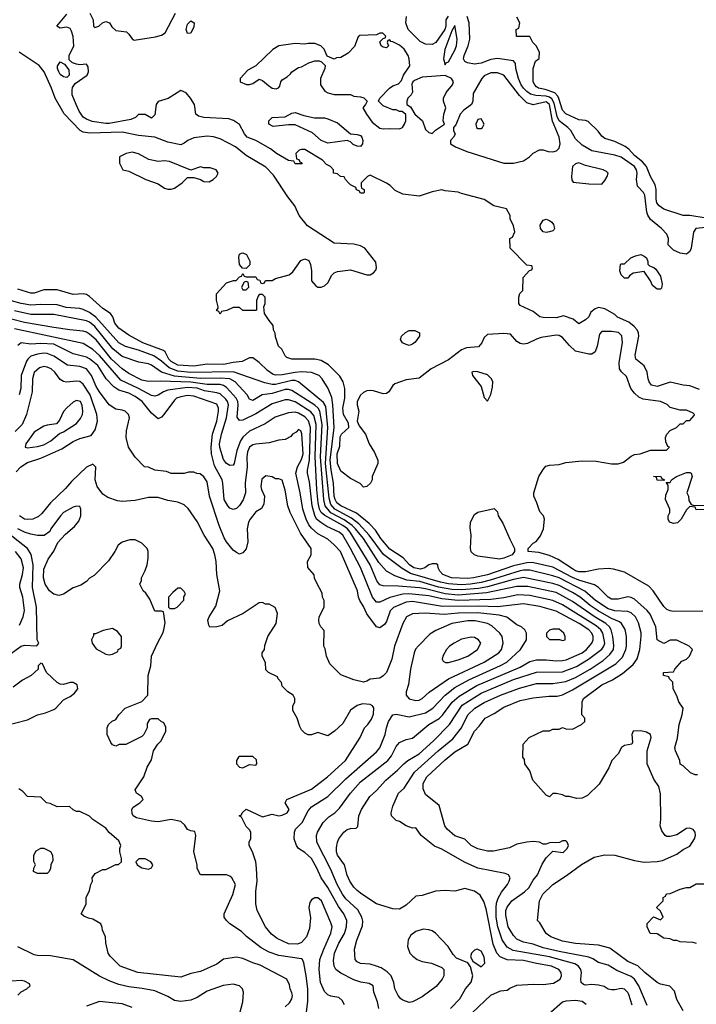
# Model space of a CAD drawing. Header units: inches. Extents: x 1793389 to 1900389, y 320802 to 470796.
# Tile 749 of 752: x 1871921 to 1876070, y 450656 to 456690. Entities that reach past the tile are written whole.
import ezdxf

# ---------------------------------------------------------------- set-up
doc = ezdxf.new("R2010")
doc.units = ezdxf.units.IN
doc.header["$MEASUREMENT"] = 0
doc.layers.add('B8475', color=7, linetype='Continuous')

msp = doc.modelspace()

# ---------------------------------------------------------------- linework, layer by layer
at = {"layer": 'B8475', "color": 2}
for points, elevation in [([(1872352, 456730), (1872372, 456690), (1872374, 456650), (1872382, 456642), (1872406, 456650), (1872428.4, 456671.6), (1872450, 456678), (1872472, 456670), (1872486, 456646), (1872510, 456624.7), (1872575.3, 456615.3), (1872590, 456602), (1872610, 456572), (1872624, 456564), (1872754.2, 456585.8), (1872790, 456594.8), (1872812.7, 456610), (1872876, 456730)], 254), ([(1876090, 454423.7), (1876030, 454446), (1875990, 454449.4), (1875910, 454469.2), (1875830, 454441.2), (1875795.3, 454450), (1875781.2, 454470), (1875774, 454490), (1875769.3, 454530), (1875750, 454568.7), (1875699, 454610), (1875694.6, 454634.6), (1875718, 454750), (1875716, 454770), (1875706.6, 454790), (1875689.3, 454810), (1875655.8, 454835.8), (1875587.7, 454867.7), (1875570, 454884), (1875510, 454917.2), (1875470, 454925.2), (1875450, 454919), (1875423, 454897), (1875410, 454869), (1875391, 454850), (1875350, 454826), (1875314, 454854), (1875254.6, 454874.6), (1875210, 454862), (1875130, 454864), (1875110, 454868.7), (1875070, 454902), (1874990, 454938), (1874982, 454950), (1874982, 454990), (1874988.4, 455011.6), (1875006, 455030), (1875008, 455110), (1875047.3, 455152.7), (1875062, 455158), (1875066, 455170), (1875062, 455182), (1875030, 455186), (1874928, 455290), (1874926, 455350), (1874942, 455358), (1874958, 455390), (1874950, 455426), (1874928.9, 455468.9), (1874928, 455490), (1874906, 455530), (1874829.3, 455549.3), (1874770, 455589), (1874630, 455624), (1874610, 455634), (1874530, 455642), (1874510, 455648), (1874450, 455635.3), (1874370, 455608.7), (1874270, 455621.2), (1874223.2, 455643.2), (1874192.9, 455672.9), (1874170, 455688), (1874070, 455738), (1874054, 455730), (1874014, 455690), (1874014, 455670), (1874018, 455658), (1874034, 455650), (1874034, 455630), (1874030, 455626), (1874010, 455626), (1874002, 455642), (1873987.3, 455647.3), (1873982, 455662), (1873950, 455678), (1873938, 455690), (1873918, 455710), (1873910, 455726), (1873888.4, 455728.4), (1873870, 455746), (1873846, 455750), (1873846, 455770), (1873826, 455790), (1873803.1, 455803.1), (1873778, 455830), (1873670, 455894), (1873650, 455895.3), (1873634, 455890), (1873614, 455870), (1873618, 455838), (1873632.7, 455832.7), (1873638, 455818), (1873650, 455814), (1873652.7, 455807.3), (1873610, 455806), (1873602, 455822), (1873570, 455828), (1873495.3, 455870), (1873459.3, 455899.3), (1873370, 455949.3), (1873315.3, 455970), (1873299, 455990), (1873270, 456048), (1873232.9, 456072.9), (1873203.1, 456083.1), (1873049.6, 456089.6), (1873018.6, 456098.6), (1873002, 456110), (1872994, 456170), (1872969.3, 456209.3), (1872942, 456242), (1872910, 456255.3), (1872832.1, 456207.9), (1872770.6, 456189.4), (1872758.8, 456170), (1872750, 456106), (1872730, 456086), (1872690, 456108), (1872650, 456108), (1872632, 456090), (1872602, 456078), (1872470, 456053), (1872450, 456052.8), (1872366, 456066), (1872330, 456079.5), (1872310, 456093.2), (1872285.6, 456130), (1872267.3, 456170), (1872243.7, 456230), (1872242, 456258), (1872245.2, 456274.8), (1872260.9, 456299.1), (1872335.3, 456350), (1872344, 456370), (1872342, 456402), (1872330, 456418), (1872290, 456414), (1872270, 456417.2), (1872245.2, 456425.2), (1872224, 456444), (1872224, 456470), (1872252.3, 456530), (1872250, 456586), (1872239.5, 456619.5), (1872230, 456635.3), (1872210, 456644), (1872170, 456638), (1872149, 456650), (1872210, 456724.7)], 254), ([(1874547.7, 456712.3), (1874534.9, 456690), (1874534.5, 456650), (1874529, 456630), (1874473, 456550), (1874450, 456538), (1874410, 456539.3), (1874375.9, 456555.9), (1874302.7, 456630), (1874289.4, 456670), (1874293.2, 456710)], 250), ([(1876190, 455423.1), (1876067.3, 455410), (1876052.4, 455387.6), (1876038, 455290), (1876030, 455269.2), (1876010, 455254), (1875970, 455259), (1875930, 455278), (1875898, 455310), (1875899, 455350), (1875890, 455375.3), (1875857.2, 455410), (1875790, 455466), (1875772.7, 455492.7), (1875766.6, 455510), (1875753.9, 455613.9), (1875747, 455630), (1875709.5, 455670), (1875703.6, 455710), (1875706.3, 455750), (1875703, 455770), (1875690.7, 455790.7), (1875610, 455847.8), (1875570, 455860.5), (1875430, 455886.6), (1875370, 455922), (1875330, 455959), (1875300.7, 456010), (1875282.9, 456030), (1875229.8, 456070), (1875217.1, 456097.1), (1875199.2, 456179.2), (1875184.2, 456204.2), (1875170, 456215), (1875150, 456221.3), (1875085.2, 456225.2), (1875053.4, 456233.4), (1875029.8, 456249.8), (1875011.2, 456270), (1874995.8, 456290), (1874978.7, 456330), (1874962.9, 456390), (1874960.9, 456420.9), (1874950, 456437.2), (1874850, 456451.3), (1874810, 456446), (1874750, 456424.2), (1874710, 456418.4), (1874666, 456426), (1874650, 456434), (1874642, 456450), (1874645.6, 456470), (1874671.3, 456530), (1874680.5, 456570), (1874677.6, 456670), (1874665.1, 456710)], 250), ([(1876130, 455472.7), (1876030, 455489.3), (1875990, 455489.2), (1875870, 455529.3), (1875841.2, 455550), (1875828.1, 455568.1), (1875823.6, 455590), (1875823.6, 455650), (1875818, 455678), (1875790, 455728.7), (1875763.6, 455790), (1875739.5, 455819.5), (1875690, 455857), (1875656.1, 455896.1), (1875633.3, 455913.3), (1875570, 455942.7), (1875510, 455962), (1875490, 455975.3), (1875467.2, 456007.2), (1875406.6, 456066.6), (1875390, 456073.2), (1875350, 456076), (1875270, 456114), (1875250, 456135.3), (1875227.6, 456207.6), (1875221.3, 456221.3), (1875202, 456242), (1875143, 456263), (1875102, 456270), (1875090, 456279), (1875079, 456290), (1875069.3, 456310), (1875069.3, 456390), (1875084.7, 456435.3), (1875107.3, 456452.7), (1875108, 456490), (1875088, 456530), (1875068, 456550), (1875050, 456586), (1874967.3, 456587.3), (1874966, 456630), (1874982, 456638), (1874988, 456670), (1874970, 456706)], 246), ([(1876110, 453065.2), (1875930, 453063.7), (1875910, 453066.6), (1875890, 453076), (1875870, 453094), (1875805.2, 453190), (1875778.4, 453218.4), (1875630, 453305.2), (1875563.2, 453323.2), (1875530, 453326.6), (1875470, 453322), (1875390, 453306), (1875350, 453306.6), (1875330, 453311.8), (1875310, 453323.6), (1875222.8, 453382.8), (1875170, 453406), (1875104.1, 453424.1), (1875038, 453430), (1875038, 453450), (1875070, 453482), (1875088.4, 453491.6), (1875113.6, 453526.4), (1875133.2, 453570), (1875139, 453630), (1875133.2, 453650), (1875112.3, 453672.3), (1875106.3, 453686.3), (1875092.7, 453730), (1875073.2, 453770), (1875072.7, 453790), (1875104.5, 453890), (1875130, 453934), (1875147.1, 453952.9), (1875170, 453960.4), (1875230, 453964.9), (1875270, 453976.4), (1875370, 453986.4), (1875456.5, 453983.5), (1875550, 453967.7), (1875590, 453967.7), (1875622.5, 453977.5), (1875670, 454016), (1875690, 454026), (1875726, 454030), (1875789.1, 454050.9), (1875887.3, 454052.7), (1875906, 454070), (1875895.3, 454075.3), (1875883.1, 454103.1), (1875882, 454130), (1875889.4, 454150.6), (1875910, 454172), (1875948.4, 454191.6), (1875970, 454214), (1875990, 454214), (1876010, 454234), (1876030, 454234), (1876056.4, 454263.6), (1876058, 454270), (1876050, 454278), (1876010, 454298), (1875970, 454298), (1875910, 454314), (1875891.7, 454331.7), (1875850, 454349.5), (1875743.9, 454363.9), (1875717.2, 454377.2), (1875690, 454401.2), (1875669.3, 454430), (1875642.5, 454502.5), (1875611.2, 454531.2), (1875599.6, 454550), (1875596.9, 454590), (1875618.4, 454710), (1875613.3, 454753.3), (1875593.6, 454773.6), (1875550, 454779.5), (1875490, 454779), (1875477.3, 454762.7), (1875462, 454690), (1875450, 454655.3), (1875430, 454641.2), (1875410, 454639.3), (1875330, 454659.5), (1875292.9, 454692.9), (1875250, 454742.7), (1875230, 454754.5), (1875210, 454756.2), (1875118.5, 454741.5), (1875090, 454732.7), (1875034.2, 454705.8), (1875010, 454700.7), (1874990, 454705.6), (1874970, 454718.4), (1874930, 454762.7), (1874890, 454766.6), (1874790, 454761.2), (1874770, 454742), (1874754.8, 454710), (1874734, 454686), (1874660.9, 454679.1), (1874630, 454667), (1874550, 454604.5), (1874444.7, 454550), (1874370, 454494), (1874290, 454482), (1874222, 454458), (1874210, 454448), (1874184.7, 454410), (1874170, 454399), (1874150, 454397.2), (1874090, 454416), (1874070, 454417.2), (1874050, 454416), (1874030, 454405.2), (1874010.5, 454389.5), (1873990.8, 454350), (1873990.8, 454330), (1874001, 454290), (1873991.3, 454230), (1874002, 454202), (1874041, 454150), (1874064.7, 454090), (1874097.3, 454037.3), (1874118, 453990), (1874118, 453970), (1874082, 453890), (1874082, 453870), (1874072, 453850), (1874050, 453828.7), (1874030, 453826), (1874008.4, 453848.4), (1873950, 453879), (1873890, 453924), (1873869.8, 453969.8), (1873867.1, 454030), (1873884.4, 454075.6), (1873886.6, 454133.4), (1873895.1, 454150), (1873939, 454190), (1873936.5, 454216.5), (1873906, 454270), (1873902.7, 454310), (1873915.3, 454370), (1873914, 454430), (1873905.2, 454470), (1873884.5, 454504.5), (1873815.6, 454575.6), (1873770, 454601.2), (1873730, 454609.2), (1873589.3, 454609.3), (1873560.2, 454620.2), (1873548, 454630), (1873528, 454670), (1873508.7, 454690), (1873490, 454746), (1873488.7, 454768.7), (1873478, 454790), (1873476.4, 454816.4), (1873450, 454846), (1873422, 454890), (1873418, 454930), (1873426, 454950), (1873426, 454990), (1873410, 455006), (1873390, 455006), (1873383.6, 454996.4), (1873374, 454970), (1873374, 454910), (1873370, 454908), (1873290, 454908), (1873270, 454926), (1873230, 454926), (1873191.6, 454908.4), (1873158, 454902), (1873150, 454886), (1873142, 454902), (1873128.4, 454908.4), (1873138, 454922), (1873138, 454930), (1873128.4, 454971.6), (1873128, 455010), (1873190, 455078), (1873232, 455092), (1873248, 455092), (1873270, 455114), (1873282, 455118), (1873290, 455134), (1873298, 455118), (1873310, 455114), (1873370, 455114), (1873378, 455098), (1873392.7, 455092.7), (1873398, 455078), (1873410, 455074), (1873422, 455078), (1873428, 455092), (1873470, 455092), (1873490, 455104.7), (1873572.7, 455127.3), (1873595.1, 455144.9), (1873645.6, 455214.4), (1873670, 455224.7), (1873694.4, 455214.4), (1873704.7, 455190), (1873711, 455150), (1873711, 455090), (1873738, 455058), (1873750, 455051), (1873770, 455051), (1873790, 455058), (1873810, 455078), (1873836, 455124), (1873850, 455138), (1873870, 455146.8), (1873950, 455157.3), (1874050, 455126.8), (1874070, 455126), (1874090, 455138), (1874104.7, 455155.3), (1874109, 455170), (1874104.7, 455204.7), (1874038, 455290), (1874010, 455304), (1873970, 455315.1), (1873850, 455321.2), (1873686.8, 455426.8), (1873634, 455490), (1873609, 455550), (1873564.8, 455604.8), (1873476.6, 455736.6), (1873430, 455785.2), (1873310, 455857.2), (1873244, 455910), (1873150, 455959.3), (1873110, 455972.7), (1873070, 455976), (1872990, 455965.2), (1872951.3, 455950), (1872930, 455932.7), (1872910, 455923.7), (1872830, 455939.6), (1872750, 455969.6), (1872650, 455980.7), (1872550, 456001.6), (1872350, 455994.5), (1872310, 456000.9), (1872291.6, 456011.6), (1872193.4, 456113.4), (1872138, 456210), (1872117, 456270), (1872071.4, 456371.4), (1872041.2, 456410), (1871919, 456490)], 258), ([(1876076.9, 452063.1), (1876063.1, 452063.1), (1876034.6, 452074.6), (1875990, 452118), (1875970, 452128), (1875968, 452150), (1875942, 452210), (1875939, 452230), (1875953.6, 452286.4), (1875964, 452370), (1875984, 452430), (1875988.7, 452470), (1875962, 452510), (1875950, 452546), (1875928.4, 452588.4), (1875926, 452630), (1875906, 452650), (1875902, 452662), (1875868, 452670), (1875868, 452690), (1875930, 452694), (1875938, 452710), (1875982, 452758), (1876010, 452772), (1876028, 452790), (1876046, 452830), (1876026, 452850), (1875950, 452888), (1875910, 452888), (1875870, 452868), (1875830, 452888.7), (1875822.7, 452970), (1875786.2, 453046.2), (1875769.3, 453070), (1875690, 453139.3), (1875670, 453149.4), (1875650, 453152), (1875590, 453139.5), (1875550, 453138), (1875529.3, 453150), (1875469.6, 453209.6), (1875446, 453226), (1875350, 453254.5), (1875310, 453270.8), (1875190, 453334.3), (1875062.7, 453362.7), (1875030, 453362.4), (1874950, 453343.5), (1874790, 453288.7), (1874704.7, 453270), (1874670, 453266.2), (1874568, 453270), (1874515.3, 453290), (1874498, 453310), (1874488, 453330), (1874486, 453350), (1874474.6, 453354.6), (1874450, 453355.3), (1874430, 453348.7), (1874406, 453330), (1874377.8, 453322.2), (1874337, 453330), (1874311.3, 453350), (1874272.9, 453392.9), (1874190, 453444.2), (1874135.6, 453510), (1874102.6, 453562.6), (1874063.3, 453603.3), (1873985.7, 453665.7), (1873889.7, 453710), (1873866, 453730), (1873855.3, 453750), (1873849, 453770), (1873845.3, 453850), (1873830.7, 453930.7), (1873825.4, 453990), (1873848.8, 454190), (1873841.4, 454330), (1873834.9, 454374.9), (1873812.3, 454430), (1873776, 454490), (1873757.2, 454510), (1873710, 454527.8), (1873649, 454531), (1873610, 454528.7), (1873530, 454514.3), (1873490, 454511.6), (1873474.9, 454514.9), (1873440.1, 454540.1), (1873390, 454589.2), (1873350, 454617.2), (1873330, 454617.2), (1873285.5, 454594.5), (1873230, 454589.7), (1873170, 454576.9), (1873070, 454578.3), (1872990, 454567.6), (1872890, 454572), (1872850, 454595.4), (1872836.4, 454610), (1872813.5, 454653.5), (1872802.6, 454662.6), (1872677.2, 454710), (1872590, 454757.2), (1872530, 454799.3), (1872503.7, 454830), (1872492.7, 454870), (1872479, 454890), (1872430, 454920.9), (1872350, 454993.2), (1872330, 455005.2), (1872310, 455009.2), (1872250, 455006), (1872150, 455034), (1872070, 455035.3), (1872010, 455014), (1871990, 455014), (1871910, 455039)], 262), ([(1875990, 450615.3), (1875950, 450686), (1875936.4, 450736.4), (1875908, 450768), (1875850, 450779), (1875830, 450789.2), (1875754, 450850), (1875711.8, 450891.8), (1875650, 450918), (1875538.9, 450998.9), (1875470, 451018), (1875330, 451029.5), (1875250, 451043.7), (1875178, 451070), (1875150, 451089), (1875110, 451155.3), (1875095.3, 451170), (1875109.2, 451290), (1875129.4, 451330), (1875190, 451390.6), (1875274.9, 451445.1), (1875366.5, 451513.5), (1875443.3, 451556.7), (1875510, 451571), (1875570, 451570.8), (1875690, 451536.3), (1875750, 451527.7), (1875830, 451530.7), (1875863.2, 451536.8), (1875950, 451576), (1875990, 451604.7), (1876030, 451624.7), (1876059, 451670), (1876064, 451690), (1876062, 451710), (1876050, 451728), (1876030, 451735.3), (1876010, 451734), (1875950, 451695.3), (1875910, 451684), (1875890, 451684), (1875878, 451690), (1875858, 451718), (1875849.2, 451750), (1875852.7, 451790), (1875850, 451946), (1875839.3, 451990), (1875810, 452035.3), (1875768.7, 452130), (1875768, 452210), (1875794, 452290), (1875788.7, 452310), (1875764.1, 452324.1), (1875730, 452332.3), (1875682, 452330), (1875674.8, 452310), (1875678, 452262), (1875674, 452250), (1875630, 452242), (1875612, 452230), (1875591.3, 452190), (1875551.3, 452150), (1875534.4, 452105.6), (1875474.2, 452005.8), (1875403.5, 451936.5), (1875370, 451919), (1875336.4, 451916.4), (1875290, 451928.7), (1875270, 451928.7), (1875250, 451939), (1875210, 451948.7), (1875190, 451948), (1875170, 451928), (1875150, 451938), (1875068, 452030), (1875050, 452086), (1875018, 452130), (1875016.4, 452156.4), (1875006, 452170), (1875008, 452250), (1875046, 452290), (1875130, 452332), (1875170, 452332), (1875190, 452342), (1875230, 452342), (1875250, 452351.3), (1875270, 452344.7), (1875310, 452342), (1875366, 452370), (1875386, 452390), (1875386, 452410), (1875368, 452430), (1875369.2, 452510), (1875379, 452530), (1875490, 452613), (1875555.3, 452644.7), (1875617.4, 452682.6), (1875682, 452738), (1875707.5, 452772.5), (1875724.5, 452830), (1875731.7, 452911.7), (1875731.5, 452931.5), (1875714.5, 452994.5), (1875697, 453030), (1875670, 453054), (1875650, 453063.6), (1875570, 453068.2), (1875530, 453080.4), (1875451.8, 453130), (1875387.1, 453187.1), (1875230, 453268.7), (1875190, 453282.7), (1875050, 453316), (1875010, 453317.2), (1874990, 453312.8), (1874805.8, 453254.2), (1874750, 453241.1), (1874684.7, 453230), (1874630, 453227.5), (1874550, 453232.4), (1874502.3, 453242.3), (1874316.5, 453296.5), (1874266, 453326), (1874151.6, 453411.6), (1874064.4, 453530), (1874000.2, 453600.2), (1873954.9, 453634.9), (1873854, 453690), (1873830, 453718), (1873818.3, 453758.3), (1873797, 453970), (1873810.7, 454190), (1873799, 454319), (1873784.4, 454344.4), (1873631.1, 454471.1), (1873610, 454478), (1873590, 454478.5), (1873490, 454453.7), (1873470, 454453.7), (1873423.7, 454463.7), (1873230, 454532.2), (1872970, 454527.3), (1872890, 454535), (1872837.3, 454557.3), (1872790, 454598), (1872743.7, 454630), (1872650, 454664), (1872570, 454686.6), (1872530, 454709.6), (1872387.3, 454867.3), (1872350, 454896.3), (1872310, 454913.3), (1872290, 454919.7), (1872206.1, 454926.1), (1872150, 454943.5), (1872050, 454944.7), (1871990, 454940.4), (1871929.8, 454949.8), (1871870, 454968)], 266), ([(1875769.5, 450649.5), (1875717.6, 450770), (1875690, 450809.5), (1875670, 450825.6), (1875583.1, 450863.1), (1875530, 450896.2), (1875470, 450912), (1875435.1, 450935.1), (1875410, 450945.6), (1875230, 450978.5), (1875130, 451002), (1875070, 451024.7), (1875010, 451037.6), (1874970, 451056), (1874950, 451077.2), (1874916.2, 451130), (1874902.7, 451202.7), (1874903, 451230), (1874909.8, 451250.2), (1874938, 451290), (1875015.6, 451344.4), (1875042.7, 451370), (1875070, 451416), (1875097.2, 451450), (1875125.6, 451514.4), (1875150, 451554), (1875190, 451594), (1875253.6, 451586.4), (1875278, 451610), (1875286, 451630), (1875278, 451650), (1875270, 451658), (1875250, 451658), (1875232, 451648), (1875170, 451646), (1875150, 451638), (1875130, 451638), (1875108.7, 451648.7), (1875070, 451654), (1875030, 451649.3), (1874970, 451637.2), (1874924.5, 451615.5), (1874826.4, 451593.6), (1874790, 451594), (1874730, 451608.7), (1874690, 451629), (1874650, 451668.7), (1874590, 451689), (1874542, 451730), (1874528.7, 451750), (1874493.6, 451873.6), (1874410, 451942), (1874395.5, 451975.5), (1874395.1, 452010), (1874418, 452050), (1874530, 452154.9), (1874590, 452203), (1874669.6, 452250.4), (1874709.3, 452330), (1874738.9, 452361.1), (1874775.3, 452410), (1874830, 452437.3), (1874890, 452476.3), (1874990, 452517.1), (1875070, 452534.9), (1875165.2, 452545.2), (1875215.9, 452544.1), (1875250, 452552.7), (1875310, 452583.1), (1875576.6, 452743.4), (1875616.4, 452783.6), (1875638.7, 452830), (1875642.9, 452850), (1875642, 452910), (1875632.9, 452952.9), (1875612, 452990), (1875599.2, 452999.2), (1875550, 453021), (1875467.6, 453067.6), (1875419.7, 453099.7), (1875357.6, 453150), (1875310, 453179.7), (1875230, 453221.7), (1875190, 453235.6), (1875010, 453270.9), (1874950, 453259.8), (1874790, 453215), (1874735.2, 453204.8), (1874630, 453196.8), (1874570, 453198.6), (1874490, 453213), (1874373.8, 453246.2), (1874295.5, 453255.5), (1874222, 453282), (1874171.1, 453311.1), (1874124, 453364), (1874028.4, 453510), (1873979.8, 453570), (1873959.1, 453590), (1873910, 453624.4), (1873828.7, 453668.7), (1873794.2, 453710), (1873785.3, 453750), (1873765, 454010), (1873775.3, 454210), (1873762, 454290), (1873751.2, 454310), (1873730, 454328.3), (1873590, 454417.4), (1873570, 454424), (1873550, 454424.4), (1873470, 454398.3), (1873408.7, 454391.3), (1873350, 454357.2), (1873330, 454365.2), (1873316, 454390), (1873242, 454470), (1873210, 454488.3), (1873150, 454493.6), (1873030, 454491.6), (1872870, 454505.3), (1872789.8, 454529.8), (1872730, 454573.3), (1872710, 454581.6), (1872651.5, 454591.5), (1872550, 454625.6), (1872492.6, 454672.6), (1872381.3, 454810), (1872350, 454835.4), (1872330, 454844), (1872130, 454882.4), (1871990, 454884), (1871890, 454905.7)], 270), ([(1875676.2, 450650), (1875656.1, 450716.1), (1875650, 450729), (1875630, 450749.2), (1875610, 450753.2), (1875570, 450744), (1875550, 450744), (1875530, 450748.7), (1875504.7, 450764.7), (1875470, 450774), (1875430, 450777.2), (1875390, 450774), (1875378, 450778), (1875364, 450790), (1875361.2, 450810), (1875366.6, 450850), (1875362, 450870), (1875346.6, 450890), (1875324.6, 450904.6), (1875170, 450947.4), (1874946.2, 450986.2), (1874910, 451005.1), (1874879.7, 451050), (1874854, 451130), (1874843.5, 451190), (1874842, 451250), (1874843.8, 451276.2), (1874854.5, 451305.5), (1874876.2, 451343.8), (1874913.2, 451390), (1874922, 451410), (1874928, 451430), (1874918, 451450), (1874898, 451458), (1874730, 451489.5), (1874647.9, 451527.9), (1874510, 451606), (1874465.4, 451625.4), (1874382, 451690), (1874350, 451738), (1874330, 451735.3), (1874290, 451748.7), (1874250, 451775.3), (1874230, 451782), (1874202, 451810), (1874199, 451830), (1874209.2, 451870), (1874244, 451950), (1874278.6, 451981.4), (1874342, 452078), (1874487, 452210), (1874576.2, 452283.8), (1874629.7, 452350.3), (1874669.8, 452430.2), (1874712.3, 452470), (1874770, 452506.4), (1874869.2, 452550), (1874985.9, 452594.1), (1875090, 452621.3), (1875190, 452621.3), (1875270, 452634.9), (1875330, 452658.7), (1875419.5, 452710), (1875498, 452762), (1875540.4, 452799.6), (1875561.6, 452830), (1875564.4, 452855.6), (1875557.4, 452910), (1875548.2, 452950), (1875536.9, 452970), (1875515.6, 452990), (1875450, 453028.5), (1875310, 453125.4), (1875210, 453179.1), (1875036.3, 453216.3), (1874970, 453217.2), (1874783.2, 453176.8), (1874610, 453164.2), (1874530, 453172.2), (1874410, 453202.2), (1874372.5, 453207.5), (1874241.7, 453218.3), (1874150, 453220.7), (1874130, 453226.6), (1874111.3, 453251.3), (1874069.7, 453350), (1873948.4, 453550), (1873931, 453570), (1873903, 453590), (1873791.3, 453651.3), (1873770.6, 453670.6), (1873759.8, 453690), (1873750.7, 453730), (1873743.5, 453810), (1873733, 454010), (1873738.4, 454210), (1873724.5, 454264.5), (1873707.2, 454287.2), (1873610, 454348.2), (1873570, 454360.5), (1873550, 454359.6), (1873470, 454335.1), (1873370, 454273.6), (1873290, 454235.1), (1873270, 454233.2), (1873255.1, 454255.1), (1873260.5, 454330), (1873258, 454350), (1873248, 454370), (1873211.8, 454411.8), (1873190, 454435.1), (1873170, 454448.3), (1873150, 454454), (1873070, 454453.6), (1872970, 454467.7), (1872785.5, 454474.5), (1872710, 454472), (1872670, 454481.6), (1872590, 454520.7), (1872550, 454549.6), (1872485.1, 454610), (1872390, 454727.3), (1872350, 454762.9), (1872330, 454775.6), (1872310, 454781.6), (1872228.3, 454788.3), (1872130, 454804.2), (1871950, 454834.7), (1871870, 454855.1)], 274), ([(1874696.6, 450603.4), (1874810, 450711), (1874870, 450738), (1874910, 450742), (1874925.6, 450754.4), (1874970, 450774), (1875070, 450779.1), (1875130, 450776.3), (1875195.3, 450784.7), (1875236, 450810), (1875243.7, 450830), (1875240.9, 450850), (1875226, 450870), (1875182, 450890), (1875090, 450905.6), (1875010, 450925.1), (1874910, 450927.6), (1874866.9, 450946.9), (1874847.6, 450970), (1874824.6, 451024.6), (1874780.8, 451240.8), (1874766.2, 451286.2), (1874744.8, 451324.8), (1874710, 451349.2), (1874650, 451365.2), (1874590, 451349.2), (1874530, 451352.7), (1874470, 451349.2), (1874390, 451322), (1874350, 451318), (1874290, 451264), (1874250, 451239), (1874210, 451241.2), (1874110, 451272.3), (1874019, 451330), (1873990, 451353.2), (1873970, 451373.2), (1873946, 451410), (1873930, 451448), (1873912.7, 451510), (1873869.5, 451570), (1873863.7, 451590), (1873863.2, 451616.8), (1873869.2, 451650), (1873879, 451670), (1873909.5, 451710.5), (1873930, 451726.8), (1873950, 451733.4), (1873984, 451736), (1873995.1, 451744.9), (1874001.2, 451810), (1874017.2, 451850), (1874069, 451930), (1874110, 451966.8), (1874166, 452030), (1874237.2, 452090), (1874276, 452130), (1874301.2, 452150), (1874370, 452190.4), (1874459.5, 452270), (1874556.2, 452370), (1874634, 452490), (1874750, 452562.6), (1874950, 452646), (1875090, 452690.4), (1875250, 452693.7), (1875334.9, 452725.1), (1875409.8, 452770.2), (1875490, 452833), (1875502.4, 452850), (1875508.2, 452870), (1875496.9, 452930), (1875484.7, 452950), (1875455.9, 452975.9), (1875250, 453104), (1875190, 453129.7), (1875050, 453162.2), (1874975.4, 453164.6), (1874890, 453146), (1874810, 453137.6), (1874610, 453131.5), (1874510, 453139.8), (1874430, 453159.3), (1874308.2, 453171.8), (1874270, 453168.5), (1874190.3, 453149.7), (1874130, 453119.5), (1874110, 453119.5), (1874084.2, 453150), (1874010, 453333.2), (1873949.6, 453450), (1873901.6, 453530), (1873879.3, 453550), (1873804.2, 453584.2), (1873767.6, 453607.6), (1873740.5, 453630), (1873730.7, 453650.7), (1873714.2, 453710), (1873698, 453858), (1873686.3, 453910), (1873686, 453930), (1873698.8, 453990), (1873703.5, 454190), (1873692.1, 454232.1), (1873670, 454256.9), (1873630, 454278.9), (1873610, 454284.2), (1873570, 454280.7), (1873486.9, 454253.1), (1873426.2, 454213.8), (1873330, 454167.3), (1873290, 454131.8), (1873275.3, 454110), (1873252, 454050), (1873237.3, 453970), (1873230, 453959), (1873210, 453957.2), (1873190, 453969.3), (1873170, 453994), (1873148.3, 454068.3), (1873146.9, 454090), (1873157.7, 454150), (1873189.8, 454250), (1873201.1, 454330), (1873194.7, 454350), (1873184.2, 454364.2), (1873150, 454396.3), (1873130, 454404), (1873055.4, 454415.4), (1873010, 454431.6), (1872950, 454436.2), (1872830, 454420.5), (1872802.8, 454410), (1872770, 454389.5), (1872750, 454383.6), (1872730, 454386), (1872649.8, 454429.8), (1872540.9, 454480.9), (1872411.4, 454631.4), (1872368.8, 454668.8), (1872310, 454705.6), (1871890, 454795.1)], 278), ([(1874562.7, 450630), (1874619, 450690), (1874655.3, 450750), (1874690, 450792), (1874699.3, 450830), (1874685.6, 450885.6), (1874669.3, 450909.3), (1874599.3, 450939.3), (1874580.1, 450960.1), (1874549.2, 451010), (1874471.2, 451091.2), (1874450, 451106), (1874430, 451112.7), (1874395.5, 451115.5), (1874350, 451102.7), (1874320.3, 451079.7), (1874303, 451050), (1874299.1, 451010), (1874314, 450970), (1874330.8, 450950), (1874358, 450930), (1874390, 450917.3), (1874447.1, 450907.1), (1874510, 450882), (1874522, 450870), (1874522, 450830), (1874512, 450810), (1874474.4, 450765.6), (1874390, 450700.9), (1874330, 450672), (1874310, 450667.3), (1874270, 450680.9), (1874257.2, 450690), (1874240.9, 450710), (1874220.9, 450750), (1874215.1, 450790), (1874198, 450830), (1874174.5, 450854.5), (1874138.6, 450878.6), (1874110, 450889.6), (1874070, 450900.9), (1874010, 450905.2), (1873990, 450915.3), (1873979, 450930), (1873974.6, 450994.6), (1873989.1, 451049.1), (1874023.2, 451136.8), (1874025.6, 451165.6), (1874019.3, 451190), (1873994.7, 451234.7), (1873921.8, 451301.8), (1873900.5, 451330), (1873868.2, 451390), (1873830, 451481.2), (1873743.7, 451650), (1873740.9, 451690), (1873746.6, 451710), (1873782.7, 451770), (1873815.9, 451804.1), (1873854, 451830), (1873882.5, 451857.5), (1873949.7, 451950.3), (1874010, 452019.1), (1874178, 452150), (1874200.8, 452179.2), (1874230, 452236), (1874250, 452261), (1874290, 452278), (1874330, 452286.8), (1874429.3, 452370), (1874493.5, 452406.5), (1874513.2, 452426.8), (1874572.1, 452507.9), (1874614.9, 452545.1), (1874723.7, 452610), (1874990, 452721.3), (1875050, 452757.1), (1875090, 452766), (1875150, 452766.4), (1875210, 452760.4), (1875250, 452763.1), (1875272.2, 452767.8), (1875369.2, 452810), (1875397, 452830), (1875429.6, 452870), (1875438.4, 452890), (1875437.6, 452910), (1875429.6, 452930), (1875411.6, 452950), (1875351.8, 452990), (1875210, 453064.7), (1875110, 453094.3), (1875010, 453109.6), (1874850, 453092.1), (1874736.5, 453096.5), (1874513.4, 453093.4), (1874330, 453124), (1874290, 453121.1), (1874212.9, 453087.1), (1874193.5, 453066.5), (1874170, 453002), (1874157.5, 452982.5), (1874130, 452964), (1874110, 452969), (1874050, 453049.2), (1874030, 453094), (1874006.6, 453130), (1873998, 453150), (1873991.8, 453190), (1873887.3, 453430), (1873850, 453472.3), (1873810, 453507), (1873750, 453539.6), (1873710, 453574), (1873694.2, 453594.2), (1873678, 453630), (1873656.9, 453690), (1873641.6, 453790), (1873615.1, 453910), (1873624.2, 453950), (1873650, 453994.8), (1873658.9, 454030), (1873651.7, 454151.7), (1873646, 454170), (1873630, 454178), (1873616.9, 454163.1), (1873594, 454150), (1873583.6, 454136.4), (1873550, 454118), (1873510, 454114), (1873450, 454096), (1873370, 454089.6), (1873350, 454084.5), (1873330.7, 454070), (1873319, 454041), (1873314.4, 454010), (1873315.8, 453950), (1873304.4, 453850), (1873305.5, 453790), (1873292.1, 453747.9), (1873270, 453713.2), (1873250, 453694), (1873230, 453689), (1873210, 453697.2), (1873197.2, 453710), (1873175.1, 453750), (1873167.6, 453850), (1873162.4, 453870), (1873115.2, 453955.2), (1873096.4, 454030), (1873094.5, 454070), (1873103, 454150), (1873129.6, 454230), (1873139.6, 454290), (1873140.7, 454310), (1873130, 454334.5), (1872990, 454383.6), (1872950, 454386), (1872910, 454379.6), (1872882.8, 454370), (1872870, 454359.3), (1872806, 454270), (1872790, 454254), (1872770, 454244), (1872730, 454279), (1872672.3, 454350), (1872630, 454381.6), (1872590, 454400.5), (1872530, 454419.6), (1872499.1, 454439.1), (1872451.8, 454490), (1872399.6, 454570), (1872350, 454611.5), (1872330, 454622.4), (1872250, 454641.6), (1872130, 454701.1), (1872050, 454705.7), (1871990, 454702.4), (1871930, 454709.4), (1871910, 454693.2)], 282), ([(1874122.7, 450630), (1874115.1, 450670), (1874092.7, 450730), (1874088.7, 450768.7), (1874064, 450784), (1874012.1, 450792.1), (1873970, 450806.6), (1873890, 450846), (1873859, 450870), (1873849.5, 450889.5), (1873844.8, 450924.8), (1873851.8, 450970), (1873877.6, 451030), (1873911.8, 451090), (1873925.1, 451130), (1873927, 451170), (1873909.5, 451210), (1873875.8, 451255.8), (1873810, 451372.7), (1873769.4, 451430), (1873743.7, 451490), (1873710, 451549.2), (1873670, 451586.6), (1873631.7, 451611.7), (1873619.3, 451630), (1873605.2, 451670), (1873606, 451710), (1873613.2, 451730), (1873653.2, 451770), (1873690, 451841), (1873710, 451866.8), (1873809.7, 451930.3), (1873921.5, 452038.6), (1874110, 452204), (1874130, 452226.8), (1874162.9, 452310), (1874169.6, 452350), (1874182.9, 452390), (1874209.6, 452430.4), (1874230, 452434), (1874310, 452418), (1874410, 452442.4), (1874455.1, 452470), (1874530, 452550.4), (1874590, 452597.6), (1874675.2, 452644.8), (1874870, 452732.2), (1874907.2, 452752.8), (1874992.7, 452830), (1875028, 452890), (1875028.7, 452930), (1875018, 452950), (1874998, 452970), (1874970, 452981.2), (1874907.9, 453027.9), (1874861.1, 453041.1), (1874730, 453055.1), (1874610, 453052.9), (1874524.6, 453044.6), (1874407.1, 453052.9), (1874330.7, 453049.3), (1874292, 453030), (1874270.9, 452989.1), (1874219.1, 452850), (1874204, 452770), (1874171, 452690), (1874150, 452668), (1874130, 452655.3), (1874070, 452648.7), (1874050, 452635.3), (1874030, 452629.2), (1873970, 452645.2), (1873890, 452674), (1873823.1, 452743.1), (1873802, 452790), (1873794.6, 452834.6), (1873786, 452850), (1873787.3, 452947.3), (1873768.4, 452968.4), (1873758, 452990), (1873755.3, 453010), (1873758, 453030), (1873788, 453090), (1873788, 453130), (1873778, 453150), (1873776.4, 453176.4), (1873740.4, 453240.4), (1873728.4, 453268.4), (1873727.3, 453287.3), (1873687.3, 453332.7), (1873686, 453370), (1873708, 453410), (1873708, 453450), (1873643.6, 453543.6), (1873579.3, 453670), (1873565.2, 453710), (1873550, 453806), (1873530, 453868), (1873510, 453875.3), (1873490, 453875.3), (1873470, 453888.7), (1873430, 453894), (1873405.2, 453874.8), (1873400.7, 453830), (1873404, 453810), (1873422.8, 453770), (1873418.8, 453721.2), (1873404.7, 453695.3), (1873370, 453674), (1873334.8, 453630), (1873324.9, 453610), (1873316.3, 453570), (1873320.7, 453490), (1873310, 453448), (1873290, 453422), (1873270, 453415.3), (1873250, 453424), (1873230, 453439), (1873189.4, 453490), (1873175.3, 453515.3), (1873145.1, 453590), (1873084.5, 453770), (1873070, 453858), (1873050, 453888), (1873027.3, 453907.3), (1873008.4, 453908.4), (1872990, 453918), (1872956.4, 453916.4), (1872930, 453908.7), (1872850, 453908.7), (1872820.4, 453920.4), (1872750, 453928.7), (1872710, 453948), (1872686, 453950), (1872630, 454008), (1872589, 454070), (1872574, 454130), (1872575.3, 454170), (1872594, 454250), (1872588.7, 454270), (1872568, 454290), (1872550, 454297.2), (1872510, 454302.7), (1872470, 454329.2), (1872410, 454409.2), (1872390, 454442.7), (1872360.5, 454510), (1872330, 454549.5), (1872290, 454565.6), (1872213.6, 454573.6), (1872130, 454627.8), (1872090, 454644.2), (1872070, 454646.3), (1872030, 454640.5), (1871990, 454627), (1871970.6, 454610), (1871963.1, 454596.9), (1871930.3, 454510), (1871928.8, 454430), (1871918.7, 454390)], 286), ([(1871900.1, 453919.9), (1871929.2, 453950), (1871970, 453977.1), (1872050, 454002.4), (1872179.8, 454060.3), (1872250, 454104.9), (1872290, 454122.8), (1872359, 454141), (1872383.1, 454176.9), (1872399.3, 454230), (1872394.5, 454270), (1872352.4, 454390), (1872310, 454456), (1872290, 454472), (1872270, 454474.5), (1872209.2, 454469.2), (1872190, 454473.2), (1872170, 454484), (1872136, 454530), (1872113.2, 454550), (1872090, 454560.9), (1872070, 454563.7), (1872042.8, 454557.2), (1872010, 454528.7), (1871999.3, 454490), (1871998, 454410), (1871962, 454270), (1871937.1, 454210), (1871893.3, 454166.7)], 290), ([(1873912.5, 450652.5), (1873898.6, 450678.6), (1873877.5, 450697.5), (1873830, 450706), (1873810, 450714), (1873790, 450735.3), (1873765.1, 450790), (1873758, 450870), (1873761.6, 450930), (1873785.4, 450994.6), (1873830, 451091.3), (1873836.2, 451130), (1873830, 451155.3), (1873772.3, 451290), (1873750, 451309), (1873730, 451309), (1873710, 451295.3), (1873701.1, 451278.9), (1873694, 451250), (1873705.2, 451185.2), (1873698.8, 451121.2), (1873679.3, 451070), (1873650, 451034.5), (1873624.5, 451024.5), (1873570, 451025.6), (1873499.4, 451059.4), (1873465.3, 451085.3), (1873429.4, 451130), (1873378, 451230), (1873369.4, 451270.6), (1873369.3, 451350), (1873377.2, 451410), (1873374, 451490), (1873368.7, 451530), (1873348.7, 451590), (1873328.7, 451630), (1873328.9, 451651.1), (1873338, 451670), (1873338, 451710), (1873330, 451726), (1873310, 451746), (1873282, 451802), (1873266, 451810), (1873282, 451818), (1873286, 451830), (1873310, 451851.3), (1873410, 451804.7), (1873470, 451821), (1873510, 451810.8), (1873530, 451814), (1873561.2, 451830), (1873572.7, 451850), (1873549, 451890), (1873559, 451910), (1873710, 451974), (1873809.2, 452050), (1873919.3, 452150), (1874008.7, 452290), (1874035.3, 452350), (1874055.3, 452370), (1874077.5, 452402.5), (1874090, 452434), (1874092.9, 452472.9), (1874084.7, 452484.7), (1874070, 452493.2), (1874022.8, 452497.2), (1873990, 452488), (1873950, 452458), (1873903.6, 452376.4), (1873852, 452330), (1873810, 452302), (1873750, 452322), (1873710, 452308), (1873690, 452308), (1873670, 452318), (1873650, 452338), (1873638, 452358), (1873622, 452410), (1873596.4, 452456.4), (1873596.4, 452483.6), (1873608, 452510), (1873608, 452530), (1873598, 452550), (1873566, 452570), (1873530, 452606), (1873527.3, 452627.3), (1873506, 452650), (1873502, 452662), (1873446, 452690), (1873430, 452706), (1873428, 452750), (1873408.9, 452788.9), (1873408.7, 452810), (1873422, 452830), (1873424.7, 452855.3), (1873442, 452910), (1873494, 452990), (1873502, 453050), (1873488.4, 453088.4), (1873450, 453108), (1873428.9, 453108.9), (1873410, 453118), (1873390, 453115.3), (1873292, 453050), (1873194.4, 453005.6), (1873162, 452978), (1873130.7, 452969.3), (1873088, 452968), (1873080.4, 452980.4), (1873075.3, 453010), (1873082, 453030), (1873124.7, 453095.3), (1873149.2, 453190), (1873129.5, 453289.5), (1873126, 453370), (1873118, 453410), (1873105.2, 453450), (1873053.2, 453530), (1873010, 453615.3), (1872954.2, 453694.2), (1872930, 453717.2), (1872890, 453732.7), (1872830, 453742.7), (1872770, 453760.9), (1872710, 453760.9), (1872630, 453743.7), (1872550, 453738), (1872521.5, 453741.5), (1872462, 453762), (1872430, 453782), (1872397.2, 453830), (1872384, 453870), (1872388, 453948), (1872370, 453966), (1872330, 453948), (1872239.9, 453860.1), (1872202.8, 453817.2), (1872110.3, 453729.7), (1872056.7, 453663.3), (1872035.6, 453644.4), (1872002, 453630), (1871970, 453627), (1871950, 453629.5), (1871919.3, 453650)], 290), ([(1876127.3, 453687.3), (1876070, 453686), (1876062, 453702), (1876030, 453706), (1876010, 453686), (1875978, 453630), (1875953.7, 453606.3), (1875930, 453602), (1875906, 453610), (1875898, 453630), (1875898, 453650), (1875908, 453670), (1875908, 453690), (1875882, 453750), (1875883.1, 453776.9), (1875898, 453810), (1875898, 453838), (1875886, 453854), (1875910, 453854), (1875918, 453870), (1875948, 453890), (1876010, 453914.8), (1876030, 453914.8), (1876038, 453910), (1876044.7, 453890), (1876012, 453790), (1876022, 453770), (1876023.6, 453743.6), (1876038, 453718), (1876050, 453714), (1876150, 453712)], 254), ([(1873679.3, 450610), (1873687.2, 450672.8), (1873687.3, 450750), (1873678.4, 450830), (1873664, 450910), (1873655.3, 450930), (1873650, 450934), (1873510, 450955.6), (1873450, 450975.1), (1873402.7, 451002.7), (1873312.3, 451072.3), (1873282, 451102), (1873210, 451148.7), (1873189.3, 451169.3), (1873175.3, 451190), (1873175.3, 451210), (1873228.4, 451328.4), (1873244, 451390), (1873222, 451430), (1873210, 451442), (1873190, 451448.7), (1873028.9, 451448.9), (1873009.1, 451489.1), (1873009, 451510), (1872989.2, 451590), (1873002, 451690), (1872994.6, 451714.6), (1872970, 451718), (1872950, 451728), (1872934.6, 451754.6), (1872910, 451775.3), (1872850, 451788.7), (1872770, 451774), (1872730, 451779), (1872638, 451798), (1872618, 451810), (1872610, 451826), (1872608.7, 451850), (1872616.4, 451863.6), (1872658, 451890), (1872678, 451910), (1872668, 451930), (1872638, 451950), (1872628.7, 451970), (1872682, 452050), (1872702, 452110), (1872730, 452154), (1872742, 452210), (1872769.1, 452250.9), (1872788, 452270), (1872818, 452330), (1872816.4, 452356.4), (1872802, 452382), (1872790, 452386), (1872770, 452406), (1872730, 452406), (1872718, 452402), (1872703.6, 452376.4), (1872702, 452350), (1872682, 452310), (1872670, 452298), (1872571.1, 452248.9), (1872531.6, 452248.4), (1872510, 452238), (1872490, 452246), (1872480.4, 452260.4), (1872458, 452310), (1872458, 452350), (1872466, 452370), (1872489.1, 452390.9), (1872510, 452402), (1872528.7, 452430), (1872568.7, 452470), (1872670, 452512), (1872706, 452550), (1872709.3, 452670), (1872725.2, 452730), (1872729.3, 452790), (1872765.2, 452870), (1872799.3, 452930), (1872805.2, 452950), (1872814, 452994), (1872802, 453062), (1872790, 453066), (1872750, 453066), (1872719, 453139), (1872694.6, 453174.6), (1872678, 453190), (1872658, 453230), (1872667.3, 453252.7), (1872668, 453270), (1872690, 453314), (1872702, 453350), (1872709, 453390), (1872709, 453430), (1872702, 453450), (1872670, 453482), (1872630, 453502), (1872596.9, 453503.1), (1872550, 453488.7), (1872524.7, 453470), (1872504.7, 453430), (1872466.4, 453373.6), (1872376.9, 453283.1), (1872350, 453268), (1872330, 453248), (1872295.3, 453224.7), (1872250, 453208.7), (1872190, 453168.7), (1872162, 453162), (1872130, 453168.7), (1872104, 453190), (1872078, 453230), (1872067.6, 453270), (1872070, 453322), (1872095.5, 453384.5), (1872130, 453432), (1872154.6, 453485.4), (1872203.1, 453536.9), (1872256.5, 453583.5), (1872283.1, 453616.9), (1872295.3, 453650), (1872295.3, 453690), (1872290, 453706), (1872270, 453708), (1872250, 453702), (1872190, 453669), (1872171, 453650), (1872111.3, 453570), (1872106.4, 453553.6), (1872070.8, 453529.2), (1872030.9, 453529.1), (1871990, 453537), (1871950, 453549.6), (1871909.4, 453570)], 294), ([(1871850, 452793.4), (1871930, 452850.8), (1871950, 452856), (1872027.3, 452852.7), (1872038, 452870), (1872028, 452890), (1872025.1, 453090), (1872000.5, 453210), (1872003.5, 453350), (1871992.4, 453412.4), (1871969.5, 453450), (1871815.6, 453570)], 298), ([(1871920.1, 452979.9), (1871942.9, 453030), (1871951.5, 453070), (1871940.5, 453150), (1871922, 453210), (1871922, 453230), (1871938.7, 453290), (1871944.2, 453330), (1871930, 453385.2), (1871896.2, 453430)], 302), ([(1871810, 452358), (1871970, 452398.8), (1872029.4, 452430.6), (1872078.6, 452441.4), (1872130, 452462.8), (1872142, 452470), (1872190, 452522), (1872230, 452542), (1872257.2, 452562.8), (1872278, 452590), (1872273.2, 452613.2), (1872250, 452628.7), (1872230, 452628.7), (1872190, 452615.3), (1872170, 452618), (1872150, 452628.7), (1872086, 452690), (1872062, 452742), (1872050, 452746), (1872034, 452730), (1872034, 452710), (1871992, 452670), (1871938, 452642), (1871881.1, 452598.9)], 298), ([(1873550, 450641), (1873575.5, 450664.5), (1873589, 450690), (1873593.2, 450710), (1873590, 450726), (1873579, 450750), (1873575.5, 450775.5), (1873559, 450810), (1873395.9, 450895.9), (1873350, 450909.4), (1873290, 450937.2), (1873250, 450945.2), (1873170, 450933.2), (1873130, 450902.7), (1873030, 450857.2), (1872970, 450845.2), (1872910, 450821.2), (1872646, 450850), (1872538, 450890), (1872475.3, 450950), (1872464, 450970), (1872448.4, 451031.6), (1872448, 451070), (1872428, 451110), (1872427.3, 451127.3), (1872418, 451150), (1872370, 451178), (1872343.1, 451183.1), (1872315.3, 451195.3), (1872298, 451210), (1872328, 451270), (1872328.7, 451310), (1872350, 451354), (1872358, 451390), (1872368, 451410), (1872366, 451430), (1872383.1, 451456.9), (1872430, 451482), (1872450, 451482), (1872510, 451512), (1872527.3, 451512.7), (1872546, 451530), (1872546, 451550), (1872535.3, 451590), (1872535.3, 451610), (1872542, 451630), (1872530, 451658), (1872470, 451708.7), (1872450, 451735.3), (1872369.1, 451789.1), (1872350, 451808), (1872290, 451838), (1872270, 451838), (1872248.4, 451848.4), (1872227.3, 451867.3), (1872150, 451866), (1872107.3, 451887.3), (1872086, 451890), (1872050, 451926), (1871968.4, 451928.4), (1871940.4, 451960.4), (1871916.4, 451976.4)], 298), ([(1876071.6, 451028.4), (1876050, 451035.3), (1875970, 451038), (1875950, 451046), (1875930, 451046), (1875910, 451058), (1875870, 451062), (1875830, 451088), (1875788, 451090), (1875768, 451130), (1875768.4, 451151.6), (1875808.4, 451191.6), (1875850, 451174), (1875866, 451190), (1875850, 451226), (1875826, 451250), (1875866, 451290), (1875866, 451310), (1875882, 451318), (1875887.3, 451332.7), (1875910, 451334), (1875970, 451362), (1876010, 451372), (1876030, 451372), (1876070, 451394), (1876130, 451394)], 262), ([(1873270, 450594), (1873289, 450670), (1873294, 450730), (1873288, 450750), (1873268.9, 450768.9), (1873230, 450779), (1873167.9, 450772.1), (1873070, 450737.2), (1873010, 450697.2), (1872970, 450681.2), (1872910, 450672.7), (1872870, 450679.3), (1872830, 450702.7), (1872750, 450738.4), (1872672.9, 450752.9), (1872590, 450762), (1872530, 450777), (1872470, 450799.3), (1872410, 450829.2), (1872250, 450929.2), (1872110, 450953.2), (1872030, 450954), (1872010, 450959), (1871910, 451008.7)], 302), ([(1871910, 450712), (1871930, 450732), (1871966, 450750), (1871986, 450770), (1871982, 450782), (1871950, 450798), (1871930, 450802), (1871870, 450798)], 306), ([(1872610, 450635.3), (1872550, 450659), (1872410, 450673.2), (1872330, 450645.2)], 306), ([(1875394.5, 450654.5), (1875370, 450674), (1875330, 450679.6), (1875270, 450675.6), (1875250.3, 450669.7), (1875165.2, 450594.8)], 278)]:
    msp.add_lwpolyline(points, dxfattribs=dict(at, elevation=elevation))
for points, elevation in [([(1872950, 456606), (1872942, 456630), (1872950, 456662), (1872970, 456682), (1872992, 456670), (1872990, 456646), (1872970, 456608)], 250), ([(1874130, 456608), (1874110, 456597.2), (1874006.8, 456593.2), (1873996, 456584), (1873974.6, 456525.4), (1873935.9, 456484.1), (1873890, 456458), (1873863.6, 456456.4), (1873850, 456448), (1873807.3, 456467.3), (1873788, 456510), (1873768, 456530), (1873730, 456544), (1873690, 456544), (1873670, 456539), (1873610, 456544), (1873510, 456529.2), (1873473.2, 456506.8), (1873370, 456408), (1873319.6, 456380.4), (1873274, 456330), (1873274, 456310), (1873312.7, 456292.7), (1873330, 456292), (1873350, 456298), (1873390, 456324.7), (1873410, 456318), (1873445.8, 456285.8), (1873470, 456271.3), (1873494.6, 456265.4), (1873508.4, 456271.6), (1873516.4, 456283.6), (1873522, 456310), (1873530, 456322), (1873560.4, 456339.6), (1873582, 456358), (1873590, 456371.3), (1873630, 456398), (1873650, 456402), (1873694.6, 456425.4), (1873730, 456438), (1873756.9, 456436.9), (1873772, 456432), (1873794, 456410), (1873792, 456390), (1873764.7, 456330), (1873766, 456290), (1873791.6, 456251.6), (1873810, 456242), (1873850, 456231.3), (1873950, 456232), (1873970, 456222), (1874010, 456218), (1874030.7, 456210.7), (1874051.3, 456190), (1874042, 456170), (1874024.7, 456150), (1874046.8, 456110), (1874082.8, 456062.8), (1874130, 456026), (1874150, 456021), (1874190, 456024), (1874250, 456020.7), (1874268.7, 456030), (1874281.2, 456050), (1874289, 456070), (1874288, 456108), (1874267.3, 456127.3), (1874250, 456128), (1874230, 456138), (1874210, 456138), (1874150, 456162), (1874122, 456190), (1874128.7, 456210), (1874188, 456270), (1874210, 456284.7), (1874243.1, 456296.9), (1874263.1, 456316.9), (1874275.3, 456350), (1874312.7, 456407.3), (1874309, 456450), (1874304, 456470), (1874279, 456510), (1874250, 456533.2), (1874210, 456554), (1874196.4, 456556.4), (1874190, 456566), (1874178, 456562), (1874174, 456550), (1874182, 456530), (1874170, 456518), (1874150, 456522), (1874138, 456530), (1874130, 456554), (1874150, 456574), (1874162, 456578), (1874166, 456590), (1874147.3, 456607.3)], 254), ([(1874590, 456655.3), (1874570, 456622), (1874528, 456508), (1874520.7, 456450), (1874530, 456414), (1874535.3, 456424.7), (1874550, 456431.3), (1874590, 456502.8), (1874600.5, 456530), (1874604.5, 456570)], 254), ([(1872210, 456335.3), (1872190, 456339), (1872170, 456354), (1872160.9, 456370), (1872153.2, 456390), (1872154, 456406), (1872169, 456431), (1872196.9, 456416.9), (1872222, 456382), (1872224.7, 456350)], 254), ([(1874850, 456364.5), (1874810, 456363.7), (1874770, 456345.2), (1874754.8, 456330), (1874702.5, 456237.5), (1874699.3, 456190), (1874690.5, 456170), (1874644.7, 456135.3), (1874622.8, 456110), (1874595.3, 456044.7), (1874582, 456030), (1874582, 456010), (1874591.1, 455988.9), (1874582, 455970), (1874562, 455950), (1874562, 455930), (1874594, 455910), (1874662, 455882), (1874890, 455810.7), (1874949.1, 455810.9), (1875010, 455824.7), (1875048, 455850), (1875070, 455872), (1875108.4, 455891.6), (1875130, 455892), (1875162, 455882), (1875190, 455881), (1875212.9, 455887.1), (1875230, 455902), (1875234.5, 455930), (1875229.5, 455970), (1875187.7, 456067.7), (1875170.7, 456170), (1875150, 456186), (1875070, 456167.6), (1875030, 456180.7), (1874985.1, 456225.1), (1874890, 456349.4)], 254), ([(1874530, 456348.7), (1874390, 456337.2), (1874342, 456318), (1874331.3, 456310), (1874325.4, 456294.6), (1874330, 456246), (1874322, 456230), (1874302, 456210), (1874294, 456190), (1874294, 456170), (1874316.9, 456156.9), (1874344.7, 456110), (1874390.5, 456070.5), (1874410, 456018), (1874430, 455998), (1874450, 455992), (1874470, 456012), (1874526, 456050), (1874518, 456070), (1874522, 456110), (1874534, 456150), (1874519.3, 456190), (1874519.3, 456210), (1874536.9, 456243.1), (1874574, 456290), (1874582, 456310), (1874568, 456330)], 254), ([(1874010, 455913.2), (1873990, 455915.1), (1873965.6, 455925.6), (1873950, 455942), (1873928.9, 455948.9), (1873810, 455932.3), (1873769.2, 455950), (1873716.2, 455996.2), (1873610, 456045.2), (1873570, 456046), (1873474.6, 456034.6), (1873448.7, 456050), (1873448.7, 456070), (1873470, 456091), (1873550, 456094.8), (1873590, 456117.3), (1873610, 456120.7), (1873662.5, 456102.5), (1873728, 456088), (1873790, 456087.7), (1873810, 456083), (1873870, 456057.3), (1873950, 455991.3), (1873990, 455987.3), (1874010, 455980.7), (1874019.1, 455970), (1874025.5, 455950), (1874024, 455930)], 250), ([(1874750, 456082), (1874730, 456079), (1874719.1, 456050), (1874722.8, 456030), (1874730, 456024), (1874750, 456024), (1874759, 456030), (1874769.2, 456050)], 258), ([(1872610, 455879), (1872574, 455870), (1872534, 455850), (1872534, 455810), (1872554, 455770), (1872590, 455762), (1872694, 455710), (1872770, 455684.7), (1872810, 455658), (1872830, 455651.3), (1872850, 455651.3), (1872870, 455658), (1872918, 455690), (1872950, 455722), (1872990, 455722), (1873030, 455711.3), (1873050, 455698), (1873083.1, 455696.9), (1873108, 455710), (1873128, 455730), (1873138, 455750), (1873126, 455770), (1873090, 455782), (1873050, 455782), (1873030, 455788), (1872970, 455768), (1872840.2, 455820.2), (1872810, 455825.2), (1872770, 455821.2), (1872713.6, 455833.6), (1872650, 455868.7)], 262), ([(1875350, 455811.8), (1875330, 455806), (1875310.8, 455790), (1875304, 455730), (1875307.5, 455707.5), (1875315.3, 455695.3), (1875410, 455683.8), (1875490, 455682.8), (1875510, 455704.7), (1875524, 455730), (1875528.7, 455750), (1875519.3, 455759.3), (1875498, 455770), (1875390, 455797)], 254), ([(1875150, 455385.2), (1875130, 455389.2), (1875114, 455410), (1875113.2, 455430), (1875130, 455461), (1875150, 455466.8), (1875170, 455458.8), (1875184.7, 455450), (1875194.4, 455434.4), (1875201, 455410), (1875197.3, 455402.7), (1875190, 455395.3), (1875170, 455389)], 250), ([(1873310, 455166), (1873287.3, 455167.3), (1873268, 455190), (1873264.7, 455235.3), (1873270, 455254), (1873280.4, 455259.6), (1873290, 455262), (1873311.1, 455251.1), (1873332, 455210), (1873332, 455188)], 258), ([(1875830, 455038), (1875802, 455062), (1875788.7, 455090), (1875750, 455146), (1875683.6, 455136.4), (1875659.6, 455120.4), (1875650, 455106), (1875630, 455106), (1875610, 455126), (1875602, 455150), (1875606, 455190), (1875610, 455194), (1875630, 455194), (1875669.1, 455230.9), (1875696.5, 455243.5), (1875730, 455250.6), (1875750, 455241), (1875764.7, 455230), (1875772, 455208), (1875772, 455192), (1875782, 455182), (1875810, 455172), (1875822, 455162), (1875850, 455118), (1875861, 455070), (1875856, 455044), (1875850, 455038)], 250), ([(1873310, 455086), (1873298, 455082), (1873282, 455050), (1873290, 455034), (1873310, 455034), (1873326, 455050), (1873322, 455082)], 258), ([(1874310, 454694), (1874290, 454699), (1874269.3, 454709.3), (1874255.3, 454730), (1874262, 454750), (1874286.3, 454773.7), (1874310, 454786), (1874344.7, 454784.7), (1874372, 454770), (1874372, 454750), (1874346.4, 454713.6), (1874330, 454702)], 254), ([(1874706, 454534), (1874694, 454530), (1874698, 454510), (1874750, 454442), (1874770, 454374), (1874790, 454352), (1874810, 454392), (1874821.2, 454438.8), (1874822, 454470), (1874815.1, 454490), (1874790, 454512.7), (1874730, 454532.7)], 262), ([(1872270, 454356), (1872250, 454346), (1872210, 454312.3), (1872190, 454289), (1872164.9, 454235.1), (1872146.8, 454213.2), (1872090, 454206), (1872070, 454199.3), (1872010, 454162.7), (1871958, 454090), (1871954, 454070), (1871970, 454066.8), (1872030, 454073.4), (1872070, 454083.8), (1872111.2, 454108.8), (1872166, 454154), (1872190, 454164), (1872270, 454214.8), (1872294.5, 454245.5), (1872306.6, 454270), (1872309.4, 454290), (1872304.8, 454324.8), (1872293.2, 454350)], 294), ([(1875870, 453866), (1875830, 453868), (1875826, 453886), (1875808, 453890), (1875850, 453892), (1875858, 453878), (1875874, 453870)], 254), ([(1874864.1, 453384.1), (1874730, 453402.7), (1874709.6, 453409.6), (1874689.6, 453429.6), (1874684.5, 453450), (1874689.5, 453530), (1874683.2, 453576.8), (1874686, 453610), (1874710, 453658), (1874730, 453671.3), (1874830, 453694), (1874850, 453674), (1874856, 453650), (1874883.8, 453603.8), (1874925.8, 453505.8), (1874956, 453450), (1874956, 453430), (1874941, 453410), (1874890, 453389.5)], 258), ([(1872910, 453206), (1872890, 453206), (1872859.6, 453180.4), (1872834, 453150), (1872834, 453090), (1872842, 453082), (1872870, 453082), (1872886, 453090), (1872927.3, 453132.7), (1872928, 453152), (1872938, 453170), (1872930, 453186)], 294), ([(1874670, 453006.6), (1874570.4, 452989.6), (1874473.2, 452946.8), (1874435.9, 452924.1), (1874366.6, 452853.4), (1874348.5, 452831.5), (1874339.1, 452810), (1874317.3, 452710), (1874304.5, 452615.5), (1874290.8, 452570), (1874291, 452550), (1874310, 452527.3), (1874350, 452517.3), (1874370, 452520.7), (1874388.7, 452530), (1874431.5, 452568.5), (1874549.7, 452650.3), (1874770, 452752.2), (1874859.3, 452810), (1874874.5, 452830), (1874886.6, 452870), (1874879.3, 452910), (1874866, 452930), (1874815.6, 452975.6), (1874789, 452990), (1874714.6, 453005.4)], 290), ([(1872490, 452958), (1872432.7, 452947.3), (1872386, 452926), (1872374, 452926), (1872374, 452914), (1872362, 452890), (1872364.7, 452870), (1872390, 452834), (1872450, 452802), (1872470, 452798), (1872490, 452802), (1872522, 452818), (1872526, 452830), (1872542, 452838), (1872546, 452850), (1872546, 452910), (1872520.4, 452940.4)], 298), ([(1875190, 452955.3), (1875170, 452948), (1875152, 452930), (1875152, 452910), (1875170, 452892), (1875232, 452892), (1875250, 452884.7), (1875266, 452890), (1875266, 452910), (1875258, 452930), (1875230, 452954)], 286), ([(1874690, 452905.2), (1874630, 452892.7), (1874584.7, 452870), (1874556, 452850), (1874538, 452830), (1874516, 452790), (1874511.3, 452770), (1874518, 452758), (1874531.1, 452751.1), (1874550, 452751), (1874610, 452767.3), (1874668.7, 452790), (1874728.7, 452830), (1874748.7, 452870), (1874735.3, 452890), (1874710, 452904)], 294), ([(1873350, 452174), (1873270, 452174), (1873262, 452170), (1873251, 452150), (1873250.8, 452130), (1873268.5, 452108.5), (1873290, 452104.9), (1873330, 452124.7), (1873370, 452122), (1873375.3, 452130), (1873373.6, 452153.6)], 294), ([(1872030, 451458), (1872006, 451470), (1872008, 451490), (1872018, 451510), (1872008.4, 451531.6), (1872008, 451570), (1872023.1, 451596.9), (1872050, 451612), (1872070, 451612), (1872110, 451592), (1872122, 451570), (1872123.6, 451536.4), (1872112, 451510), (1872111.1, 451488.9), (1872102, 451470), (1872090, 451458)], 298), ([(1872690, 451548), (1872652.7, 451547.3), (1872634, 451530), (1872642, 451510), (1872670, 451492), (1872710, 451484.7), (1872728.4, 451491.6), (1872736.4, 451503.6), (1872738, 451510), (1872726, 451530)], 298), ([(1874725.4, 450994.6), (1874710, 450988), (1874692, 450970), (1874686, 450946), (1874699.6, 450919.6), (1874750, 450884.7), (1874772.5, 450907.5), (1874770, 450946), (1874750, 450982)], 282)]:
    msp.add_lwpolyline(points, close=True, dxfattribs=dict(at, elevation=elevation))

doc.saveas('drawing.dxf')
